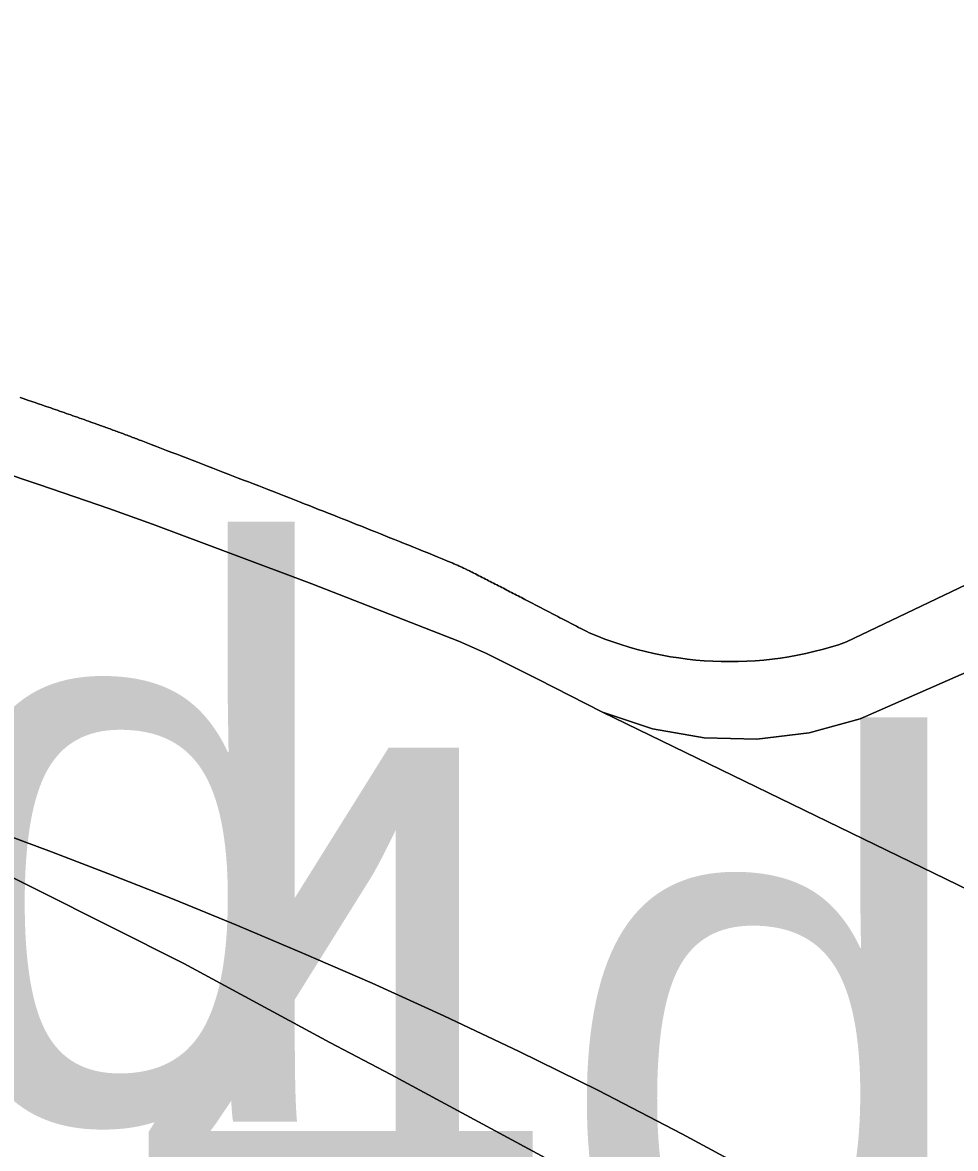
# Model space of a CAD drawing. Extents: x 598968 to 613553, y 4409678 to 4430833.
# Drawn here: x 609449.55 to 609469.2, y 4416665.98 to 4416689.69 of the extents above; entities that cross this region are included whole.
import ezdxf

# ---------------------------------------------------------------- set-up
doc = ezdxf.new("R2010")
doc.units = 0
for name, color, linetype in [('1', 7, 'Continuous'), ('4d. Sector de consolidació - ANNEX III A', 7, 'Continuous'), ('Sòl Rústic Protegit', 7, 'Continuous')]:
    doc.layers.add(name, color=color, linetype=linetype)

msp = doc.modelspace()

# ---------------------------------------------------------------- linework, layer by layer
at = {"layer": '1'}
for points in [[(609504.2882, 4416694.5145), (609466.9034, 4416676.6447), (609466.7335, 4416676.5881), (609466.5622, 4416676.5356), (609466.3897, 4416676.4872), (609466.2161, 4416676.4429), (609466.0416, 4416676.4028), (609465.8661, 4416676.3667), (609465.6898, 4416676.3349), (609465.5128, 4416676.3073), (609465.3352, 4416676.2839), (609465.1571, 4416676.2648), (609464.9785, 4416676.25), (609464.7997, 4416676.2393), (609464.6207, 4416676.233), (609464.4416, 4416676.2309), (609464.2624, 4416676.2331), (609464.0834, 4416676.2395), (609463.9046, 4416676.2501), (609463.7261, 4416676.2651), (609463.548, 4416676.2843), (609463.3704, 4416676.3077), (609463.1934, 4416676.3354), (609463.0171, 4416676.3673), (609462.8416, 4416676.4034), (609462.6671, 4416676.4436), (609462.4936, 4416676.488), (609462.3212, 4416676.5365), (609462.1499, 4416676.5891), (609461.98, 4416676.6458), (609461.8115, 4416676.7065), (609461.6444, 4416676.7712), (609461.4789, 4416676.8398), (609461.4352, 4416676.8624), (609461.3915, 4416676.8851), (609461.3477, 4416676.9077), (609461.304, 4416676.9304), (609461.2602, 4416676.953), (609461.2165, 4416676.9757), (609461.1727, 4416676.9984), (609461.129, 4416677.021), (609461.0853, 4416677.0437), (609461.0415, 4416677.0663), (609460.9978, 4416677.089), (609460.9541, 4416677.1117), (609460.9104, 4416677.1344), (609460.8666, 4416677.1571), (609460.8229, 4416677.1797), (609460.7792, 4416677.2024), (609460.7355, 4416677.225), (609460.6917, 4416677.2477), (609460.648, 4416677.2704), (609460.6043, 4416677.2931), (609460.5606, 4416677.3158), (609460.5169, 4416677.3385), (609460.4732, 4416677.3612), (609460.4295, 4416677.3839), (609460.3857, 4416677.4066), (609460.342, 4416677.4294), (609460.2983, 4416677.4521), (609460.2546, 4416677.4748), (609460.2109, 4416677.4975), (609460.1672, 4416677.5203), (609460.1235, 4416677.543), (609460.0891, 4416677.5609), (609460.0546, 4416677.5788), (609460.0201, 4416677.5968), (609459.9856, 4416677.6147), (609459.9511, 4416677.6326), (609459.9166, 4416677.6504), (609459.8822, 4416677.6683), (609459.8477, 4416677.6862), (609459.8132, 4416677.7041), (609459.7787, 4416677.7219), (609459.7441, 4416677.7398), (609459.7096, 4416677.7576), (609459.6751, 4416677.7754), (609459.6406, 4416677.7932), (609459.606, 4416677.8111), (609459.5715, 4416677.8289), (609459.5369, 4416677.8467), (609459.5024, 4416677.8643), (609459.4678, 4416677.8821), (609459.4333, 4416677.8999), (609459.3987, 4416677.9176), (609459.3641, 4416677.9354), (609459.3296, 4416677.9531), (609459.295, 4416677.9709), (609459.2604, 4416677.9886), (609459.2258, 4416678.0063), (609459.1912, 4416678.024), (609459.1566, 4416678.0417), (609459.122, 4416678.0594), (609459.0874, 4416678.0771), (609459.0528, 4416678.0948), (609459.0348, 4416678.1039), (609459.0167, 4416678.1131), (609458.9986, 4416678.1222), (609458.9804, 4416678.1312), (609458.9623, 4416678.1402), (609458.9441, 4416678.1492), (609458.9259, 4416678.1581), (609458.9077, 4416678.1669), (609458.8894, 4416678.1757), (609458.8711, 4416678.1844), (609458.8528, 4416678.1931), (609458.8345, 4416678.2018), (609458.8161, 4416678.2104), (609458.7978, 4416678.2189), (609458.7794, 4416678.2274), (609458.761, 4416678.2359), (609458.7425, 4416678.2443), (609458.7241, 4416678.2526), (609458.7056, 4416678.2609), (609458.6871, 4416678.2692), (609458.6685, 4416678.2774), (609458.65, 4416678.2855), (609458.6314, 4416678.2936), (609458.6128, 4416678.3017), (609458.5942, 4416678.3097), (609458.5756, 4416678.3176), (609458.5569, 4416678.3255), (609458.5382, 4416678.3334), (609458.5195, 4416678.3412), (609458.5008, 4416678.3489), (609458.482, 4416678.3566), (609458.3823, 4416678.3973), (609458.2826, 4416678.438), (609458.1829, 4416678.4787), (609458.0831, 4416678.5193), (609457.9833, 4416678.5598), (609457.8835, 4416678.6003), (609457.7836, 4416678.6408), (609457.6838, 4416678.6811), (609457.5839, 4416678.7215), (609457.484, 4416678.7618), (609457.3841, 4416678.802), (609457.2842, 4416678.8422), (609457.1842, 4416678.8823), (609457.0842, 4416678.9224), (609456.9842, 4416678.9625), (609456.8842, 4416679.0024), (609456.7842, 4416679.0424), (609456.6841, 4416679.0823), (609456.584, 4416679.1221), (609456.4839, 4416679.1619), (609456.3838, 4416679.2015), (609456.2837, 4416679.2412), (609456.1835, 4416679.2808), (609456.0833, 4416679.3204), (609455.9831, 4416679.3599), (609455.8829, 4416679.3994), (609455.7827, 4416679.4388), (609455.6824, 4416679.4782), (609455.5821, 4416679.5175), (609455.4818, 4416679.5568), (609455.3815, 4416679.596), (609455.2739, 4416679.638), (609455.1664, 4416679.68), (609455.0588, 4416679.7219), (609454.9512, 4416679.7638), (609454.8436, 4416679.8057), (609454.7359, 4416679.8476), (609454.6283, 4416679.8895), (609454.5207, 4416679.9314), (609454.413, 4416679.9732), (609454.3054, 4416680.015), (609454.1977, 4416680.0568), (609454.09, 4416680.0986), (609453.9824, 4416680.1403), (609453.8747, 4416680.1821), (609453.767, 4416680.2238), (609453.6593, 4416680.2654), (609453.5516, 4416680.3071), (609453.4438, 4416680.3487), (609453.3361, 4416680.3904), (609453.2284, 4416680.432), (609453.1206, 4416680.4735), (609453.0129, 4416680.5151), (609452.9051, 4416680.5566), (609452.7974, 4416680.5981), (609452.6896, 4416680.6396), (609452.5818, 4416680.681), (609452.4741, 4416680.7225), (609452.3662, 4416680.7639), (609452.2584, 4416680.8053), (609452.1506, 4416680.8467), (609452.0428, 4416680.888), (609452.0132, 4416680.8993), (609451.9837, 4416680.9105), (609451.9541, 4416680.9218), (609451.9245, 4416680.933), (609451.8949, 4416680.9443), (609451.8653, 4416680.9555), (609451.8357, 4416680.9667), (609451.8061, 4416680.9778), (609451.7765, 4416680.989), (609451.7469, 4416681.0001), (609451.7172, 4416681.0112), (609451.6876, 4416681.0222), (609451.658, 4416681.0333), (609451.6283, 4416681.0443), (609451.5986, 4416681.0553), (609451.5689, 4416681.0663), (609451.5393, 4416681.0773), (609451.5096, 4416681.0882), (609451.4799, 4416681.0991), (609451.4502, 4416681.11), (609451.4204, 4416681.1209), (609451.3907, 4416681.1317), (609451.361, 4416681.1426), (609451.3312, 4416681.1534), (609451.3015, 4416681.1642), (609451.2717, 4416681.1749), (609451.242, 4416681.1857), (609451.2122, 4416681.1964), (609451.1824, 4416681.2071), (609451.1526, 4416681.2177), (609451.1228, 4416681.2284), (609451.0761, 4416681.2451), (609451.0294, 4416681.2617), (609450.9827, 4416681.2783), (609450.936, 4416681.2949), (609450.8893, 4416681.3115), (609450.8425, 4416681.328), (609450.7958, 4416681.3445), (609450.7491, 4416681.361), (609450.7023, 4416681.3775), (609450.6555, 4416681.394), (609450.6088, 4416681.4103), (609450.562, 4416681.4267), (609450.5152, 4416681.4431), (609450.4684, 4416681.4595), (609450.4216, 4416681.4758), (609450.3748, 4416681.4922), (609450.328, 4416681.5085), (609450.2811, 4416681.5248), (609450.2343, 4416681.541), (609450.1876, 4416681.5573), (609450.1407, 4416681.5735), (609450.0939, 4416681.5897), (609450.047, 4416681.6059), (609450.0001, 4416681.622), (609449.9532, 4416681.6381), (609449.9064, 4416681.6542), (609449.8595, 4416681.6703), (609449.8126, 4416681.6864), (609449.7656, 4416681.7024), (609449.7187, 4416681.7185), (609449.6718, 4416681.7345), (609449.6144, 4416681.754), (609449.557, 4416681.7736), (609449.4996, 4416681.7932)], [(609426.8528, 4416687.3507), (609431.2143, 4416685.9183), (609436.6451, 4416684.4015), (609440.9742, 4416683.0173), (609443.5897, 4416682.1346), (609447.4782, 4416680.7766), (609448.1249, 4416680.5524), (609449.9072, 4416679.9521), (609451.363, 4416679.4596), (609452.2861, 4416679.1279), (609455.6369, 4416677.8672), (609458.7489, 4416676.657), (609459.3221, 4416676.4006), (609460.3981, 4416675.8588), (609461.7601, 4416675.1684), (609462.8127, 4416674.8172), (609463.9055, 4416674.6248), (609465.0147, 4416674.5953), (609466.1163, 4416674.7295), (609467.1861, 4416675.0242), (609499.1037, 4416689.0327)], [(609499.1037, 4416689.0327), (609467.1861, 4416675.0242), (609466.1163, 4416674.7295), (609465.0147, 4416674.5953), (609463.9055, 4416674.6248), (609462.8127, 4416674.8172), (609461.7601, 4416675.1684), (609475.2312, 4416668.6245)], [(609475.2312, 4416668.6245), (609461.7601, 4416675.1684), (609460.3981, 4416675.8588), (609459.3221, 4416676.4006), (609458.7489, 4416676.657), (609455.6369, 4416677.8672), (609452.2861, 4416679.1279), (609451.363, 4416679.4596), (609449.9072, 4416679.9521), (609448.1249, 4416680.5524), (609447.4782, 4416680.7766), (609443.5897, 4416682.1346), (609440.9742, 4416683.0173), (609436.6451, 4416684.4015), (609431.2143, 4416685.9183), (609426.8528, 4416687.3507)], [(609429.7802, 4416678.8732), (609431.0011, 4416678.4795), (609435.6841, 4416676.9718), (609439.3344, 4416675.7683), (609445.2862, 4416673.9436), (609445.908, 4416673.7515), (609446.3402, 4416673.602), (609447.6205, 4416673.1509), (609448.8884, 4416672.6932), (609450.1559, 4416672.2227), (609451.4351, 4416671.733), (609452.7379, 4416671.2179), (609454.0763, 4416670.6709), (609455.4623, 4416670.0855), (609456.9072, 4416669.4551), (609458.4194, 4416668.77), (609460.0064, 4416668.0203), (609461.6759, 4416667.1961), (609463.4355, 4416666.2872), (609465.2927, 4416665.2837), (609467.2553, 4416664.1755), (609470.0411, 4416662.5343)], [(609465.2927, 4416665.2837), (609463.4355, 4416666.2872), (609461.6759, 4416667.1961), (609460.0064, 4416668.0203), (609458.4194, 4416668.77), (609456.9072, 4416669.4551), (609455.4623, 4416670.0855), (609454.0763, 4416670.6709), (609452.7379, 4416671.2179), (609451.4351, 4416671.733), (609450.1559, 4416672.2227), (609448.8884, 4416672.6932), (609447.6205, 4416673.1509), (609446.3402, 4416673.602), (609445.908, 4416673.7515), (609445.2862, 4416673.9436), (609445.1923, 4416673.7641), (609452.9427, 4416669.8695), (609456.0156, 4416668.2114), (609457.3026, 4416667.5351), (609463.1941, 4416664.3539)]]:
    msp.add_lwpolyline(points, dxfattribs=at)
at = {"layer": '4d. Sector de consolidació - ANNEX III A'}
msp.add_lwpolyline([(609438.0673, 4416660.148), (609441.9584, 4416656.9351), (609452.8933, 4416651.0702), (609456.4825, 4416652.3014), (609465.5376, 4416662.1409), (609465.6015, 4416662.9991), (609463.1941, 4416664.3539), (609457.3026, 4416667.5351), (609456.0156, 4416668.2114), (609452.9427, 4416669.8695), (609445.1923, 4416673.7641)], close=True, dxfattribs=at)
at = {"layer": 'Sòl Rústic Protegit'}
msp.add_lwpolyline([(609449.4996, 4416681.7932), (609449.557, 4416681.7736), (609449.6144, 4416681.754), (609449.6718, 4416681.7345), (609449.7187, 4416681.7185), (609449.7656, 4416681.7024), (609449.8126, 4416681.6864), (609449.8595, 4416681.6703), (609449.9064, 4416681.6542), (609449.9532, 4416681.6381), (609450.0001, 4416681.622), (609450.047, 4416681.6059), (609450.0939, 4416681.5897), (609450.1407, 4416681.5735), (609450.1876, 4416681.5573), (609450.2343, 4416681.541), (609450.2811, 4416681.5248), (609450.328, 4416681.5085), (609450.3748, 4416681.4922), (609450.4216, 4416681.4758), (609450.4684, 4416681.4595), (609450.5152, 4416681.4431), (609450.562, 4416681.4267), (609450.6088, 4416681.4103), (609450.6555, 4416681.394), (609450.7023, 4416681.3775), (609450.7491, 4416681.361), (609450.7958, 4416681.3445), (609450.8425, 4416681.328), (609450.8893, 4416681.3115), (609450.936, 4416681.2949), (609450.9827, 4416681.2783), (609451.0294, 4416681.2617), (609451.0761, 4416681.2451), (609451.1228, 4416681.2284), (609451.1526, 4416681.2177), (609451.1824, 4416681.2071), (609451.2122, 4416681.1964), (609451.242, 4416681.1857), (609451.2717, 4416681.1749), (609451.3015, 4416681.1642), (609451.3312, 4416681.1534), (609451.361, 4416681.1426), (609451.3907, 4416681.1317), (609451.4204, 4416681.1209), (609451.4502, 4416681.11), (609451.4799, 4416681.0991), (609451.5096, 4416681.0882), (609451.5393, 4416681.0773), (609451.5689, 4416681.0663), (609451.5986, 4416681.0553), (609451.6283, 4416681.0443), (609451.658, 4416681.0333), (609451.6876, 4416681.0222), (609451.7172, 4416681.0112), (609451.7469, 4416681.0001), (609451.7765, 4416680.989), (609451.8061, 4416680.9778), (609451.8357, 4416680.9667), (609451.8653, 4416680.9555), (609451.8949, 4416680.9443), (609451.9245, 4416680.933), (609451.9541, 4416680.9218), (609451.9837, 4416680.9105), (609452.0132, 4416680.8993), (609452.0428, 4416680.888), (609452.1506, 4416680.8467), (609452.2584, 4416680.8053), (609452.3662, 4416680.7639), (609452.4741, 4416680.7225), (609452.5818, 4416680.681), (609452.6896, 4416680.6396), (609452.7974, 4416680.5981), (609452.9051, 4416680.5566), (609453.0129, 4416680.5151), (609453.1206, 4416680.4735), (609453.2284, 4416680.432), (609453.3361, 4416680.3904), (609453.4438, 4416680.3487), (609453.5516, 4416680.3071), (609453.6593, 4416680.2654), (609453.767, 4416680.2238), (609453.8747, 4416680.1821), (609453.9824, 4416680.1403), (609454.09, 4416680.0986), (609454.1977, 4416680.0568), (609454.3054, 4416680.015), (609454.413, 4416679.9732), (609454.5207, 4416679.9314), (609454.6283, 4416679.8895), (609454.7359, 4416679.8476), (609454.8436, 4416679.8057), (609454.9512, 4416679.7638), (609455.0588, 4416679.7219), (609455.1664, 4416679.68), (609455.2739, 4416679.638), (609455.3815, 4416679.596), (609455.4818, 4416679.5568), (609455.5821, 4416679.5175), (609455.6824, 4416679.4782), (609455.7827, 4416679.4388), (609455.8829, 4416679.3994), (609455.9831, 4416679.3599), (609456.0833, 4416679.3204), (609456.1835, 4416679.2808), (609456.2837, 4416679.2412), (609456.3838, 4416679.2015), (609456.4839, 4416679.1619), (609456.584, 4416679.1221), (609456.6841, 4416679.0823), (609456.7842, 4416679.0424), (609456.8842, 4416679.0024), (609456.9842, 4416678.9625), (609457.0842, 4416678.9224), (609457.1842, 4416678.8823), (609457.2842, 4416678.8422), (609457.3841, 4416678.802), (609457.484, 4416678.7618), (609457.5839, 4416678.7215), (609457.6838, 4416678.6811), (609457.7836, 4416678.6408), (609457.8835, 4416678.6003), (609457.9833, 4416678.5598), (609458.0831, 4416678.5193), (609458.1829, 4416678.4787), (609458.2826, 4416678.438), (609458.3823, 4416678.3973), (609458.482, 4416678.3566), (609458.5008, 4416678.3489), (609458.5195, 4416678.3412), (609458.5382, 4416678.3334), (609458.5569, 4416678.3255), (609458.5756, 4416678.3176), (609458.5942, 4416678.3097), (609458.6128, 4416678.3017), (609458.6314, 4416678.2936), (609458.65, 4416678.2855), (609458.6685, 4416678.2774), (609458.6871, 4416678.2692), (609458.7056, 4416678.2609), (609458.7241, 4416678.2526), (609458.7425, 4416678.2443), (609458.761, 4416678.2359), (609458.7794, 4416678.2274), (609458.7978, 4416678.2189), (609458.8161, 4416678.2104), (609458.8345, 4416678.2018), (609458.8528, 4416678.1931), (609458.8711, 4416678.1844), (609458.8894, 4416678.1757), (609458.9077, 4416678.1669), (609458.9259, 4416678.1581), (609458.9441, 4416678.1492), (609458.9623, 4416678.1402), (609458.9804, 4416678.1312), (609458.9986, 4416678.1222), (609459.0167, 4416678.1131), (609459.0348, 4416678.1039), (609459.0528, 4416678.0948), (609459.0874, 4416678.0771), (609459.122, 4416678.0594), (609459.1566, 4416678.0417), (609459.1912, 4416678.024), (609459.2258, 4416678.0063), (609459.2604, 4416677.9886), (609459.295, 4416677.9709), (609459.3296, 4416677.9531), (609459.3641, 4416677.9354), (609459.3987, 4416677.9176), (609459.4333, 4416677.8999), (609459.4678, 4416677.8821), (609459.5024, 4416677.8643), (609459.5369, 4416677.8467), (609459.5715, 4416677.8289), (609459.606, 4416677.8111), (609459.6406, 4416677.7932), (609459.6751, 4416677.7754), (609459.7096, 4416677.7576), (609459.7441, 4416677.7398), (609459.7787, 4416677.7219), (609459.8132, 4416677.7041), (609459.8477, 4416677.6862), (609459.8822, 4416677.6683), (609459.9166, 4416677.6504), (609459.9511, 4416677.6326), (609459.9856, 4416677.6147), (609460.0201, 4416677.5968), (609460.0546, 4416677.5788), (609460.0891, 4416677.5609), (609460.1235, 4416677.543), (609460.1672, 4416677.5203), (609460.2109, 4416677.4975), (609460.2546, 4416677.4748), (609460.2983, 4416677.4521), (609460.342, 4416677.4294), (609460.3857, 4416677.4066), (609460.4295, 4416677.3839), (609460.4732, 4416677.3612), (609460.5169, 4416677.3385), (609460.5606, 4416677.3158), (609460.6043, 4416677.2931), (609460.648, 4416677.2704), (609460.6917, 4416677.2477), (609460.7355, 4416677.225), (609460.7792, 4416677.2024), (609460.8229, 4416677.1797), (609460.8666, 4416677.1571), (609460.9104, 4416677.1344), (609460.9541, 4416677.1117), (609460.9978, 4416677.089), (609461.0415, 4416677.0663), (609461.0853, 4416677.0437), (609461.129, 4416677.021), (609461.1727, 4416676.9984), (609461.2165, 4416676.9757), (609461.2602, 4416676.953), (609461.304, 4416676.9304), (609461.3477, 4416676.9077), (609461.3915, 4416676.8851), (609461.4352, 4416676.8624), (609461.4789, 4416676.8398), (609461.6444, 4416676.7712), (609461.8115, 4416676.7065), (609461.98, 4416676.6458), (609462.1499, 4416676.5891), (609462.3212, 4416676.5365), (609462.4936, 4416676.488), (609462.6671, 4416676.4436), (609462.8416, 4416676.4034), (609463.0171, 4416676.3673), (609463.1934, 4416676.3354), (609463.3704, 4416676.3077), (609463.548, 4416676.2843), (609463.7261, 4416676.2651), (609463.9046, 4416676.2501), (609464.0834, 4416676.2395), (609464.2624, 4416676.2331), (609464.4416, 4416676.2309), (609464.6207, 4416676.233), (609464.7997, 4416676.2393), (609464.9785, 4416676.25), (609465.1571, 4416676.2648), (609465.3352, 4416676.2839), (609465.5128, 4416676.3073), (609465.6898, 4416676.3349), (609465.8661, 4416676.3667), (609466.0416, 4416676.4028), (609466.2161, 4416676.4429), (609466.3897, 4416676.4872), (609466.5622, 4416676.5356), (609466.7335, 4416676.5881), (609466.9034, 4416676.6447), (609504.2882, 4416694.5145)], dxfattribs=at)

# ---------------------------------------------------------------- texts
at = {"layer": '4d. Sector de consolidació - ANNEX III A'}
for p in [(609438.513, 4416666.5436), (609451.8344, 4416662.4172)]:
    msp.add_text('4d', height=12, dxfattribs=at).set_placement(p)

doc.saveas('drawing.dxf')
